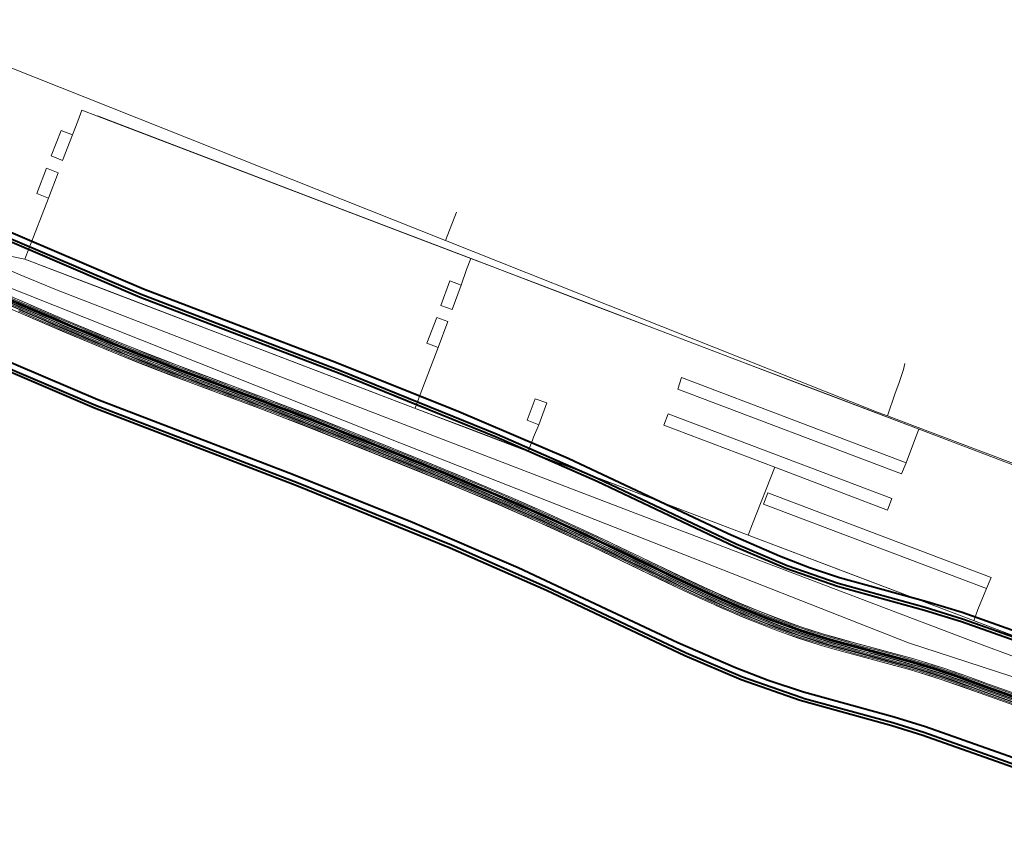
# Model space of a CAD drawing. Header units: metres. Extents: x 124576 to 133557, y 395865 to 402386.
# Tile 375 of 447: x 130965 to 131048, y 400842 to 400911. Entities that reach past the tile are written whole.
import ezdxf

# ---------------------------------------------------------------- set-up
doc = ezdxf.new("R2010")
doc.units = ezdxf.units.M
doc.header["$MEASUREMENT"] = 0
for name, color, linetype, lineweight, true_color in [('LG_AanduidingEisVoorzorgsmaatregel', 7, 'Continuous', 40, 0xf7284a), ('LG_Datatransport', 3, 'Continuous', 13, 0x00ff00), ('LG_Datatransport_Tennet_Tso', 3, 'Continuous', 13, 0x00ff00), ('LG_Hoog_Spanning', 1, 'Continuous', 13, 0xff0000), ('LG_Hoog_Spanning_Tennet_Tso', 1, 'Continuous', 13, 0xff0000), ('LG_Laag_Spanning_Enexis_Netbeheer_BV', 7, 'Continuous', 13, 0x960000), ('LG_Laag_Spanning_Gemeente_Tilburg_Ruimtelijke_Uitvoering', 7, 'Continuous', 13, 0x960000), ('LG_Midden_Spanning_Enexis_Netbeheer_BV', 7, 'Continuous', 13, 0xd20000), ('LG_Riool_Onder_Druk_Gemeente_Tilburg_Ruimtelijke_Uitvoering', 7, 'Continuous', 13, 0x800080)]:
    doc.layers.add(name, color=color, linetype=linetype, lineweight=lineweight, true_color=true_color)

msp = doc.modelspace()

# ---------------------------------------------------------------- linework, layer by layer
at = {"layer": 'LG_AanduidingEisVoorzorgsmaatregel', "flags": 128}
for points in [[(131057.898, 400856.014), (131044.06, 400860.905), (131044.06, 400860.905), (131040.949, 400861.868), (131040.948, 400861.868), (131033.672, 400863.87), (131029.387, 400865.357), (131025.121, 400867.157), (131013.599, 400872.613), (131013.599, 400872.613), (131005.145, 400876.338), (131005.145, 400876.338), (130992.103, 400881.619), (130992.103, 400881.619), (130975.38, 400888.019), (130948.682, 400899.367)], [(131058.064, 400856.474), (131044.027, 400861.443), (131044.027, 400861.443), (131041.086, 400862.348), (131041.086, 400862.348), (131033.78, 400864.358), (131031.269, 400865.186), (131031.269, 400865.186), (131028.757, 400866.146), (131028.757, 400866.146), (131024.449, 400868.012), (131011.084, 400874.311), (131011.084, 400874.311), (131001.731, 400878.296), (131001.73, 400878.297), (130991.35, 400882.451), (130991.349, 400882.452), (130975.571, 400888.481), (130950.729, 400899.061)], [(131057.822, 400855.766), (131043.985, 400860.667), (131043.985, 400860.667), (131040.88, 400861.627), (131040.88, 400861.627), (131033.597, 400863.631), (131029.297, 400865.124), (131025.019, 400866.929), (131013.494, 400872.386), (131013.494, 400872.386), (131005.048, 400876.108), (131005.048, 400876.108), (130992.012, 400881.386), (130992.012, 400881.386), (130975.291, 400887.785), (130956.954, 400895.627)], [(130944.925, 400890.099), (130971.556, 400878.779), (130971.556, 400878.778), (130988.486, 400872.296), (130988.486, 400872.296), (131001.321, 400867.098), (131009.381, 400863.546), (131020.937, 400858.074), (131020.938, 400858.074), (131025.652, 400856.08), (131025.652, 400856.08), (131030.546, 400854.37), (131030.546, 400854.37), (131030.859, 400854.272), (131030.86, 400854.272), (131038.222, 400852.247), (131040.819, 400851.444), (131054.498, 400846.609)], [(130946.957, 400889.8), (130971.741, 400879.243), (130971.742, 400879.243), (130987.746, 400873.123), (130997.862, 400869.075), (131006.906, 400865.225), (131020.258, 400858.931), (131020.258, 400858.931), (131025.086, 400856.843), (131025.087, 400856.843), (131027.805, 400855.804), (131027.805, 400855.804), (131030.766, 400854.823), (131030.767, 400854.822), (131038.354, 400852.729), (131040.977, 400851.919), (131054.372, 400847.173)], [(130953.096, 400886.401), (130971.452, 400878.551), (130971.452, 400878.551), (130988.397, 400872.062), (130988.397, 400872.062), (131001.224, 400866.868), (131009.276, 400863.319), (131020.835, 400857.846), (131020.835, 400857.846), (131025.561, 400855.847), (131025.561, 400855.847), (131030.473, 400854.131), (131030.474, 400854.13), (131030.786, 400854.033), (131030.787, 400854.033), (131038.15, 400852.007), (131040.741, 400851.207), (131054.322, 400846.396)]]:
    msp.add_lwpolyline(points, dxfattribs=at)
at = {"layer": 'LG_Datatransport', "flags": 128}
for points in [[(130956.089, 400890.957), (130968.942, 400885.41), (130968.942, 400885.41), (130973.555, 400883.487), (130973.555, 400883.487), (130975.408, 400882.743), (130975.408, 400882.743), (130978.206, 400881.658), (130978.206, 400881.658), (130985.693, 400878.851), (130985.693, 400878.851), (130989.425, 400877.422), (130994.068, 400875.583), (130994.068, 400875.583), (131000.55, 400872.961), (131005.148, 400871.032), (131005.148, 400871.032), (131008.795, 400869.437), (131013.31, 400867.361), (131019.555, 400864.367), (131019.555, 400864.367), (131022.229, 400863.105), (131022.229, 400863.104), (131024.92, 400861.909), (131024.92, 400861.909), (131026.727, 400861.157), (131026.727, 400861.157), (131028.546, 400860.446), (131028.546, 400860.446), (131029.46, 400860.112), (131029.461, 400860.112), (131030.378, 400859.794), (131030.378, 400859.794), (131032.219, 400859.203), (131032.22, 400859.203), (131033.145, 400858.929), (131033.145, 400858.928), (131034.997, 400858.413), (131034.997, 400858.413), (131039.654, 400857.158), (131040.583, 400856.885), (131042.43, 400856.3), (131044.267, 400855.666), (131046.079, 400855), (131046.079, 400855), (131056.265, 400851.418)], [(131029.534, 400860.32), (131028.623, 400860.652), (131026.809, 400861.361), (131025.007, 400862.111), (131022.321, 400863.304), (131019.65, 400864.565), (131013.404, 400867.56), (131013.403, 400867.56), (131008.885, 400869.638), (131008.885, 400869.638), (131006.145, 400870.841), (131006.145, 400870.841), (131004.318, 400871.624), (131004.318, 400871.624), (130999.71, 400873.543), (130999.71, 400873.543), (130993.225, 400876.157), (130993.225, 400876.157), (130989.505, 400877.627), (130989.505, 400877.627), (130985.77, 400879.056), (130985.77, 400879.056), (130978.284, 400881.864), (130975.489, 400882.948), (130973.638, 400883.69), (130969.028, 400885.612), (130956.176, 400891.159)], [(131056.338, 400851.626), (131046.154, 400855.207), (131044.341, 400855.874), (131044.341, 400855.874), (131042.499, 400856.509), (131042.499, 400856.509), (131040.647, 400857.096), (131040.647, 400857.096), (131039.714, 400857.369), (131039.714, 400857.369), (131035.055, 400858.625), (131035.055, 400858.625), (131033.206, 400859.14), (131032.284, 400859.414), (131030.448, 400860.002), (131029.534, 400860.32)]]:
    msp.add_lwpolyline(points, dxfattribs=at)
at = {"layer": 'LG_Datatransport_Tennet_Tso', "flags": 128}
for points in [[(130964.354, 400887.393), (130965.269, 400886.999), (130966.191, 400886.603), (130967.109, 400886.208), (130968.025, 400885.814), (130968.946, 400885.419), (130969.866, 400885.029), (130970.787, 400884.643), (130971.711, 400884.257), (130972.632, 400883.876), (130973.559, 400883.496), (130974.486, 400883.121), (130975.412, 400882.752), (130976.344, 400882.386), (130977.274, 400882.027), (130978.21, 400881.668), (130979.14, 400881.314), (130980.078, 400880.961), (130981.012, 400880.612), (130981.95, 400880.262), (130982.886, 400879.913), (130983.823, 400879.563), (130984.76, 400879.212), (130985.696, 400878.86), (130986.631, 400878.505), (130987.568, 400878.149), (130988.499, 400877.792), (130989.428, 400877.431), (130990.362, 400877.065), (130991.292, 400876.698), (130992.22, 400876.33), (130993.147, 400875.962), (130994.071, 400875.592), (130995.001, 400875.219), (130995.931, 400874.846), (130996.857, 400874.473), (130997.781, 400874.101), (130998.706, 400873.726), (130999.63, 400873.349), (131000.553, 400872.971), (131001.477, 400872.59), (131002.397, 400872.206), (131003.316, 400871.819), (131004.236, 400871.431), (131005.152, 400871.041), (131006.062, 400870.649), (131006.975, 400870.251), (131007.889, 400869.849), (131008.799, 400869.446), (131009.707, 400869.036), (131010.609, 400868.622), (131011.511, 400868.208), (131012.414, 400867.791), (131013.314, 400867.37), (131014.209, 400866.948), (131015.105, 400866.522), (131015.999, 400866.094), (131016.894, 400865.664), (131017.783, 400865.235), (131018.672, 400864.804), (131019.559, 400864.376), (131020.45, 400863.951), (131021.341, 400863.529), (131022.233, 400863.114), (131023.128, 400862.707), (131024.025, 400862.308), (131024.924, 400861.918), (131025.826, 400861.536), (131026.731, 400861.166), (131027.64, 400860.803), (131028.55, 400860.455), (131029.464, 400860.122), (131030.381, 400859.803), (131031.301, 400859.501), (131032.222, 400859.213), (131033.148, 400858.938), (131034.071, 400858.678), (131035, 400858.423), (131035.924, 400858.174), (131036.858, 400857.927), (131037.789, 400857.681), (131038.724, 400857.429), (131039.656, 400857.167), (131040.586, 400856.895), (131041.513, 400856.607), (131042.433, 400856.31), (131043.356, 400855.997), (131044.271, 400855.676), (131045.181, 400855.347), (131046.083, 400855.009), (131056.268, 400851.428)], [(130964.394, 400887.485), (130965.309, 400887.091), (130966.231, 400886.695), (130967.149, 400886.3), (130968.065, 400885.906), (130968.985, 400885.511), (130969.904, 400885.121), (130970.826, 400884.736), (130971.749, 400884.35), (130972.67, 400883.968), (130973.597, 400883.588), (130974.523, 400883.214), (130975.449, 400882.845), (130976.381, 400882.48), (130977.31, 400882.12), (130978.245, 400881.761), (130979.176, 400881.407), (130980.113, 400881.055), (130981.047, 400880.706), (130981.985, 400880.356), (130982.921, 400880.007), (130983.858, 400879.657), (130984.795, 400879.306), (130985.732, 400878.953), (130986.667, 400878.598), (130987.603, 400878.242), (130988.535, 400877.885), (130989.465, 400877.525), (130990.398, 400877.158), (130991.329, 400876.791), (130992.257, 400876.423), (130993.184, 400876.055), (130994.109, 400875.685), (130995.038, 400875.312), (130995.968, 400874.939), (130996.894, 400874.566), (130997.818, 400874.194), (130998.744, 400873.818), (130999.668, 400873.441), (131000.591, 400873.063), (131001.515, 400872.683), (131002.436, 400872.299), (131003.355, 400871.911), (131004.275, 400871.523), (131005.192, 400871.133), (131006.102, 400870.74), (131007.015, 400870.342), (131007.93, 400869.941), (131008.84, 400869.537), (131009.748, 400869.127), (131010.651, 400868.712), (131011.553, 400868.298), (131012.456, 400867.882), (131013.357, 400867.461), (131014.251, 400867.038), (131015.148, 400866.612), (131016.042, 400866.184), (131016.938, 400865.754), (131017.827, 400865.325), (131018.715, 400864.895), (131019.602, 400864.466), (131020.493, 400864.041), (131021.384, 400863.62), (131022.275, 400863.204), (131023.169, 400862.798), (131024.066, 400862.4), (131024.964, 400862.01), (131025.864, 400861.629), (131026.768, 400861.259), (131027.677, 400860.897), (131028.585, 400860.549), (131029.497, 400860.216), (131030.413, 400859.898), (131031.332, 400859.596), (131032.252, 400859.308), (131033.175, 400859.034), (131034.097, 400858.775), (131035.026, 400858.519), (131035.95, 400858.27), (131036.884, 400858.024), (131037.815, 400857.777), (131038.751, 400857.525), (131039.684, 400857.263), (131040.615, 400856.99), (131041.543, 400856.703), (131042.465, 400856.405), (131043.388, 400856.092), (131044.304, 400855.77), (131045.216, 400855.441), (131046.117, 400855.103), (131056.302, 400851.522)], [(130964.414, 400887.531), (130965.329, 400887.137), (130966.251, 400886.741), (130967.169, 400886.346), (130968.085, 400885.952), (130969.005, 400885.557), (130969.924, 400885.167), (130970.845, 400884.782), (130971.769, 400884.396), (130972.689, 400884.014), (130973.616, 400883.635), (130974.541, 400883.26), (130975.467, 400882.892), (130976.399, 400882.526), (130977.328, 400882.167), (130978.263, 400881.808), (130979.193, 400881.454), (130980.131, 400881.101), (130981.064, 400880.753), (130982.002, 400880.403), (130982.938, 400880.054), (130983.875, 400879.704), (130984.813, 400879.352), (130985.749, 400879), (130986.685, 400878.645), (130987.621, 400878.289), (130988.553, 400877.932), (130989.483, 400877.571), (130990.417, 400877.205), (130991.347, 400876.838), (130992.275, 400876.47), (130993.203, 400876.101), (130994.127, 400875.731), (130995.056, 400875.358), (130995.987, 400874.985), (130996.913, 400874.612), (130997.837, 400874.24), (130998.763, 400873.865), (130999.687, 400873.488), (131000.61, 400873.109), (131001.534, 400872.729), (131002.455, 400872.345), (131003.375, 400871.957), (131004.294, 400871.569), (131005.211, 400871.179), (131006.121, 400870.786), (131007.035, 400870.388), (131007.95, 400869.987), (131008.86, 400869.583), (131009.769, 400869.172), (131010.672, 400868.758), (131011.574, 400868.344), (131012.477, 400867.927), (131013.378, 400867.506), (131014.273, 400867.084), (131015.169, 400866.657), (131016.064, 400866.229), (131016.959, 400865.799), (131017.849, 400865.37), (131018.737, 400864.94), (131019.624, 400864.511), (131020.514, 400864.086), (131021.405, 400863.665), (131022.296, 400863.25), (131023.19, 400862.844), (131024.086, 400862.446), (131024.983, 400862.056), (131025.884, 400861.675), (131026.787, 400861.305), (131027.695, 400860.943), (131028.602, 400860.596), (131029.514, 400860.263), (131030.429, 400859.946), (131031.347, 400859.644), (131032.266, 400859.356), (131033.189, 400859.082), (131034.111, 400858.823), (131035.039, 400858.567), (131035.963, 400858.319), (131036.896, 400858.072), (131037.828, 400857.826), (131038.764, 400857.573), (131039.698, 400857.311), (131040.629, 400857.038), (131041.558, 400856.75), (131042.48, 400856.452), (131043.405, 400856.139), (131044.321, 400855.817), (131045.233, 400855.488), (131046.134, 400855.15), (131056.324, 400851.567)], [(131056.335, 400851.616), (131046.151, 400855.197), (131045.25, 400855.535), (131044.338, 400855.864), (131043.421, 400856.186), (131042.496, 400856.5), (131041.573, 400856.798), (131040.644, 400857.086), (131039.712, 400857.359), (131038.777, 400857.621), (131037.841, 400857.874), (131036.909, 400858.12), (131035.976, 400858.367), (131035.052, 400858.616), (131034.124, 400858.871), (131033.203, 400859.13), (131032.281, 400859.404), (131031.362, 400859.691), (131030.445, 400859.993), (131029.531, 400860.31), (131028.62, 400860.642), (131027.713, 400860.99), (131026.806, 400861.351), (131025.903, 400861.721), (131025.003, 400862.102), (131024.106, 400862.492), (131023.21, 400862.889), (131022.317, 400863.295), (131021.426, 400863.71), (131020.535, 400864.132), (131019.646, 400864.556), (131018.759, 400864.985), (131017.87, 400865.415), (131016.981, 400865.844), (131016.086, 400866.274), (131015.191, 400866.702), (131014.294, 400867.129), (131013.399, 400867.551), (131012.498, 400867.973), (131011.595, 400868.389), (131010.693, 400868.803), (131009.79, 400869.218), (131008.881, 400869.629), (131007.97, 400870.032), (131007.055, 400870.434), (131006.141, 400870.832), (131005.231, 400871.225), (131004.314, 400871.615), (131003.394, 400872.004), (131002.475, 400872.391), (131001.553, 400872.775), (131000.629, 400873.156), (130999.706, 400873.534), (130998.781, 400873.911), (130997.856, 400874.286), (130996.931, 400874.658), (130996.005, 400875.032), (130995.075, 400875.405), (130994.146, 400875.778), (130993.221, 400876.148), (130992.294, 400876.516), (130991.366, 400876.884), (130990.435, 400877.251), (130989.501, 400877.618), (130988.571, 400877.978), (130987.639, 400878.336), (130986.702, 400878.692), (130985.767, 400879.047), (130984.83, 400879.399), (130983.893, 400879.75), (130982.956, 400880.101), (130982.02, 400880.449), (130981.082, 400880.799), (130980.148, 400881.148), (130979.211, 400881.501), (130978.281, 400881.855), (130977.346, 400882.213), (130976.417, 400882.573), (130975.485, 400882.938), (130974.56, 400883.307), (130973.635, 400883.681), (130972.708, 400884.06), (130971.788, 400884.442), (130970.864, 400884.828), (130969.943, 400885.214), (130969.024, 400885.603), (130968.104, 400885.998), (130967.188, 400886.392), (130966.27, 400886.787), (130965.349, 400887.183), (130964.434, 400887.577)]]:
    msp.add_lwpolyline(points, dxfattribs=at)
at = {"layer": 'LG_Hoog_Spanning', "flags": 128}
for points in [[(131029.627, 400860.579), (131028.72, 400860.909), (131026.912, 400861.616), (131025.115, 400862.364), (131022.436, 400863.554), (131019.769, 400864.813), (131013.52, 400867.809), (131013.52, 400867.809), (131008.997, 400869.889), (131008.997, 400869.889), (131006.255, 400871.094), (131006.255, 400871.094), (131004.425, 400871.878), (131004.425, 400871.878), (130999.814, 400873.798), (130999.814, 400873.798), (130993.327, 400876.413), (130993.327, 400876.413), (130989.605, 400877.883), (130989.605, 400877.883), (130985.868, 400879.314), (130985.868, 400879.314), (130978.383, 400882.121), (130975.59, 400883.203), (130973.742, 400883.945), (130969.136, 400885.865), (130956.284, 400891.412)], [(131029.375, 400859.872), (131028.457, 400860.207), (131026.631, 400860.92), (131024.82, 400861.674), (131022.123, 400862.873), (131019.444, 400864.137), (131013.202, 400867.13), (131013.201, 400867.13), (131008.691, 400869.204), (131008.691, 400869.204), (131005.956, 400870.406), (131005.956, 400870.406), (131004.132, 400871.187), (131004.132, 400871.187), (130999.53, 400873.103), (130999.53, 400873.103), (130993.049, 400875.716), (130993.049, 400875.716), (130989.332, 400877.185), (130989.332, 400877.185), (130985.603, 400878.612), (130985.603, 400878.612), (130978.115, 400881.42), (130975.315, 400882.506), (130973.459, 400883.25), (130968.842, 400885.175), (130955.989, 400890.722)], [(130956.001, 400890.75), (130968.854, 400885.203), (130968.854, 400885.203), (130973.47, 400883.278), (130973.471, 400883.278), (130975.326, 400882.534), (130975.326, 400882.534), (130978.126, 400881.448), (130978.126, 400881.448), (130985.613, 400878.64), (130985.613, 400878.64), (130989.343, 400877.213), (130989.343, 400877.213), (130993.06, 400875.744), (130993.06, 400875.744), (130999.541, 400873.131), (131004.144, 400871.215), (131005.968, 400870.433), (131008.703, 400869.232), (131008.703, 400869.232), (131013.214, 400867.157), (131019.457, 400864.164), (131019.457, 400864.164), (131022.135, 400862.9), (131022.135, 400862.9), (131024.831, 400861.702), (131024.832, 400861.702), (131026.643, 400860.948), (131026.643, 400860.948), (131028.467, 400860.235), (131028.468, 400860.235), (131029.385, 400859.9), (131029.385, 400859.9), (131030.306, 400859.581), (131030.306, 400859.581), (131032.154, 400858.988), (131032.154, 400858.988), (131033.082, 400858.712), (131033.083, 400858.712), (131034.938, 400858.196), (131034.938, 400858.196), (131039.592, 400856.941), (131040.518, 400856.67), (131042.359, 400856.087), (131044.192, 400855.454), (131046.002, 400854.789), (131046.002, 400854.789), (131056.195, 400851.196)], [(131029.459, 400860.108), (131028.544, 400860.441), (131026.725, 400861.152), (131024.918, 400861.904), (131022.227, 400863.1), (131019.553, 400864.362), (131013.308, 400867.357), (131013.308, 400867.357), (131008.793, 400869.432), (131008.793, 400869.432), (131006.056, 400870.635), (131006.056, 400870.635), (131004.23, 400871.417), (131004.23, 400871.417), (130999.625, 400873.335), (130999.625, 400873.335), (130993.142, 400875.948), (130993.142, 400875.948), (130989.423, 400877.418), (130989.423, 400877.418), (130985.691, 400878.846), (130985.691, 400878.846), (130978.204, 400881.654), (130975.406, 400882.738), (130973.554, 400883.482), (130968.94, 400885.405), (130956.087, 400890.952)], [(130956.197, 400891.21), (130969.05, 400885.663), (130969.05, 400885.663), (130973.659, 400883.741), (130973.659, 400883.741), (130975.509, 400882.999), (130975.509, 400882.999), (130978.304, 400881.915), (130978.304, 400881.915), (130985.79, 400879.108), (130985.79, 400879.108), (130989.525, 400877.678), (130989.525, 400877.678), (130993.245, 400876.208), (130993.245, 400876.208), (130999.731, 400873.594), (131004.339, 400871.675), (131006.167, 400870.892), (131008.907, 400869.688), (131008.907, 400869.688), (131013.427, 400867.61), (131019.674, 400864.615), (131019.674, 400864.615), (131022.344, 400863.354), (131022.344, 400863.354), (131025.029, 400862.162), (131025.029, 400862.161), (131026.83, 400861.412), (131026.83, 400861.412), (131028.642, 400860.703), (131028.643, 400860.703), (131029.553, 400860.371), (131029.553, 400860.371), (131030.466, 400860.055), (131030.466, 400860.054), (131032.3, 400859.466), (131032.3, 400859.466), (131033.221, 400859.193), (131033.221, 400859.193), (131035.069, 400858.678), (131035.069, 400858.678), (131039.729, 400857.422), (131040.663, 400857.148), (131042.516, 400856.561), (131044.36, 400855.925), (131046.173, 400855.259), (131046.173, 400855.259), (131056.357, 400851.657)], [(130955.902, 400890.52), (130968.756, 400884.973), (130968.756, 400884.973), (130973.376, 400883.047), (130973.376, 400883.047), (130975.234, 400882.301), (130975.234, 400882.301), (130978.037, 400881.215), (130978.037, 400881.215), (130985.525, 400878.406), (130985.525, 400878.406), (130989.252, 400876.98), (130993.891, 400875.142), (130993.891, 400875.142), (131000.369, 400872.522), (131004.961, 400870.595), (131004.961, 400870.595), (131008.601, 400869.003), (131013.108, 400866.931), (131019.349, 400863.939), (131019.349, 400863.938), (131022.03, 400862.673), (131022.031, 400862.673), (131024.733, 400861.472), (131024.733, 400861.472), (131026.549, 400860.716), (131026.549, 400860.716), (131028.38, 400860.001), (131028.38, 400860.001), (131029.301, 400859.665), (131029.301, 400859.665), (131030.226, 400859.344), (131030.226, 400859.344), (131032.081, 400858.749), (131032.081, 400858.749), (131033.013, 400858.472), (131033.013, 400858.472), (131034.872, 400857.955), (131034.872, 400857.955), (131039.523, 400856.701), (131040.446, 400856.43), (131042.281, 400855.849), (131044.108, 400855.219), (131045.917, 400854.554), (131045.917, 400854.554), (131056.115, 400850.949)], [(131056.269, 400851.403), (131046.077, 400854.995), (131044.266, 400855.662), (131044.266, 400855.662), (131042.429, 400856.295), (131042.428, 400856.296), (131040.582, 400856.88), (131040.582, 400856.88), (131039.652, 400857.153), (131039.652, 400857.153), (131034.996, 400858.408), (131034.996, 400858.408), (131033.144, 400858.924), (131032.218, 400859.198), (131030.376, 400859.789), (131029.459, 400860.108)], [(131056.431, 400851.865), (131046.248, 400855.465), (131044.434, 400856.133), (131044.434, 400856.133), (131042.586, 400856.77), (131042.586, 400856.77), (131040.726, 400857.359), (131040.726, 400857.359), (131039.79, 400857.633), (131039.79, 400857.633), (131035.127, 400858.891), (131035.127, 400858.891), (131033.282, 400859.404), (131032.364, 400859.677), (131030.536, 400860.263), (131029.627, 400860.579)], [(131056.189, 400851.157), (131045.992, 400854.76), (131044.182, 400855.426), (131044.182, 400855.426), (131042.35, 400856.058), (131042.35, 400856.058), (131040.51, 400856.641), (131040.509, 400856.641), (131039.583, 400856.912), (131039.583, 400856.912), (131034.93, 400858.167), (131034.93, 400858.167), (131033.074, 400858.684), (131032.145, 400858.959), (131030.296, 400859.552), (131029.375, 400859.872)]]:
    msp.add_lwpolyline(points, dxfattribs=at)
at = {"layer": 'LG_Hoog_Spanning_Tennet_Tso', "flags": 128}
for points in [[(130964.305, 400887.278), (130965.22, 400886.884), (130966.142, 400886.488), (130967.06, 400886.093), (130967.976, 400885.699), (130968.897, 400885.304), (130969.817, 400884.914), (130970.739, 400884.528), (130971.663, 400884.142), (130972.584, 400883.76), (130973.512, 400883.38), (130974.439, 400883.005), (130975.366, 400882.636), (130976.299, 400882.27), (130977.229, 400881.91), (130978.165, 400881.551), (130979.096, 400881.197), (130980.034, 400880.844), (130980.968, 400880.495), (130981.906, 400880.145), (130982.842, 400879.796), (130983.779, 400879.446), (130984.716, 400879.095), (130985.652, 400878.743), (130986.587, 400878.388), (130987.523, 400878.032), (130988.454, 400877.675), (130989.383, 400877.315), (130990.316, 400876.949), (130991.246, 400876.582), (130992.174, 400876.214), (130993.101, 400875.846), (130994.025, 400875.476), (130994.954, 400875.103), (130995.884, 400874.73), (130996.81, 400874.357), (130997.734, 400873.985), (130998.659, 400873.61), (130999.583, 400873.233), (131000.506, 400872.855), (131001.429, 400872.475), (131002.349, 400872.091), (131003.268, 400871.704), (131004.187, 400871.316), (131005.103, 400870.926), (131006.012, 400870.534), (131006.925, 400870.136), (131007.839, 400869.735), (131008.748, 400869.332), (131009.655, 400868.922), (131010.557, 400868.508), (131011.459, 400868.094), (131012.361, 400867.678), (131013.261, 400867.257), (131014.155, 400866.835), (131015.051, 400866.409), (131015.945, 400865.981), (131016.84, 400865.551), (131017.729, 400865.122), (131018.617, 400864.692), (131019.505, 400864.263), (131020.396, 400863.838), (131021.288, 400863.416), (131022.181, 400863), (131023.077, 400862.593), (131023.975, 400862.194), (131024.875, 400861.803), (131025.778, 400861.421), (131026.684, 400861.05), (131027.595, 400860.687), (131028.506, 400860.338), (131029.422, 400860.004), (131030.341, 400859.685), (131031.263, 400859.382), (131032.186, 400859.093), (131033.113, 400858.818), (131034.037, 400858.558), (131034.967, 400858.302), (131035.892, 400858.053), (131036.826, 400857.806), (131037.757, 400857.56), (131038.691, 400857.308), (131039.622, 400857.047), (131040.55, 400856.775), (131041.475, 400856.488), (131042.394, 400856.191), (131043.315, 400855.879), (131044.229, 400855.558), (131045.138, 400855.23), (131046.04, 400854.892), (131056.232, 400851.3)], [(131056.265, 400851.394), (131046.074, 400854.986), (131045.173, 400855.324), (131044.263, 400855.652), (131043.348, 400855.974), (131042.425, 400856.286), (131041.505, 400856.583), (131040.579, 400856.871), (131039.65, 400857.143), (131038.718, 400857.404), (131037.783, 400857.657), (131036.852, 400857.903), (131035.918, 400858.15), (131034.993, 400858.398), (131034.064, 400858.654), (131033.141, 400858.914), (131032.215, 400859.189), (131031.294, 400859.477), (131030.373, 400859.78), (131029.456, 400860.098), (131028.541, 400860.432), (131027.631, 400860.78), (131026.721, 400861.143), (131025.816, 400861.513), (131024.914, 400861.895), (131024.015, 400862.286), (131023.118, 400862.684), (131022.223, 400863.091), (131021.33, 400863.507), (131020.439, 400863.928), (131019.548, 400864.353), (131018.661, 400864.782), (131017.773, 400865.212), (131016.883, 400865.641), (131015.988, 400866.071), (131015.094, 400866.499), (131014.198, 400866.925), (131013.304, 400867.348), (131012.403, 400867.769), (131011.501, 400868.185), (131010.599, 400868.599), (131009.696, 400869.013), (131008.789, 400869.423), (131007.879, 400869.826), (131006.965, 400870.228), (131006.052, 400870.626), (131005.142, 400871.018), (131004.226, 400871.408), (131003.307, 400871.796), (131002.388, 400872.183), (131001.467, 400872.567), (131000.544, 400872.948), (130999.621, 400873.326), (130998.697, 400873.703), (130997.771, 400874.078), (130996.847, 400874.45), (130995.921, 400874.823), (130994.991, 400875.196), (130994.062, 400875.569), (130993.138, 400875.939), (130992.211, 400876.307), (130991.283, 400876.675), (130990.353, 400877.042), (130989.419, 400877.408), (130988.49, 400877.768), (130987.559, 400878.125), (130986.623, 400878.481), (130985.687, 400878.837), (130984.751, 400879.189), (130983.814, 400879.54), (130982.877, 400879.89), (130981.941, 400880.239), (130981.003, 400880.589), (130980.069, 400880.938), (130979.131, 400881.291), (130978.201, 400881.644), (130977.265, 400882.003), (130976.335, 400882.363), (130975.403, 400882.729), (130974.476, 400883.098), (130973.55, 400883.473), (130972.622, 400883.852), (130971.701, 400884.234), (130970.778, 400884.62), (130969.856, 400885.006), (130968.936, 400885.396), (130968.015, 400885.791), (130967.1, 400886.185), (130966.181, 400886.58), (130965.26, 400886.976), (130964.345, 400887.37)], [(130964.463, 400887.645), (130965.378, 400887.251), (130966.3, 400886.856), (130967.218, 400886.46), (130968.134, 400886.067), (130969.054, 400885.672), (130969.972, 400885.283), (130970.894, 400884.897), (130971.817, 400884.511), (130972.736, 400884.13), (130973.663, 400883.75), (130974.588, 400883.376), (130975.513, 400883.008), (130976.444, 400882.643), (130977.373, 400882.283), (130978.308, 400881.925), (130979.238, 400881.571), (130980.174, 400881.219), (130981.108, 400880.87), (130982.046, 400880.52), (130982.982, 400880.171), (130983.919, 400879.821), (130984.857, 400879.469), (130985.793, 400879.117), (130986.729, 400878.762), (130987.666, 400878.406), (130988.598, 400878.048), (130989.528, 400877.688), (130990.462, 400877.321), (130991.393, 400876.954), (130992.321, 400876.586), (130993.249, 400876.218), (130994.174, 400875.847), (130995.103, 400875.474), (130996.033, 400875.101), (130996.959, 400874.728), (130997.884, 400874.356), (130998.81, 400873.981), (130999.734, 400873.603), (131000.658, 400873.225), (131001.582, 400872.845), (131002.504, 400872.46), (131003.423, 400872.073), (131004.343, 400871.684), (131005.261, 400871.294), (131006.171, 400870.901), (131007.085, 400870.502), (131008, 400870.101), (131008.911, 400869.697), (131009.821, 400869.286), (131010.724, 400868.872), (131011.626, 400868.457), (131012.53, 400868.041), (131013.431, 400867.619), (131014.326, 400867.196), (131015.223, 400866.77), (131016.118, 400866.342), (131017.014, 400865.911), (131017.903, 400865.482), (131018.791, 400865.052), (131019.678, 400864.624), (131020.568, 400864.199), (131021.458, 400863.778), (131022.348, 400863.363), (131023.241, 400862.958), (131024.136, 400862.56), (131025.033, 400862.171), (131025.932, 400861.79), (131026.834, 400861.421), (131027.741, 400861.06), (131028.646, 400860.713), (131029.556, 400860.381), (131030.469, 400860.064), (131031.385, 400859.763), (131032.303, 400859.476), (131033.224, 400859.202), (131034.144, 400858.943), (131035.072, 400858.688), (131035.995, 400858.439), (131036.928, 400858.193), (131037.86, 400857.946), (131038.797, 400857.694), (131039.732, 400857.432), (131040.666, 400857.158), (131041.596, 400856.869), (131042.52, 400856.571), (131043.445, 400856.257), (131044.363, 400855.935), (131045.276, 400855.605), (131046.176, 400855.268), (131056.361, 400851.667)], [(130964.503, 400887.737), (130965.418, 400887.343), (130966.339, 400886.947), (130967.258, 400886.552), (130968.173, 400886.158), (130969.093, 400885.764), (130970.011, 400885.375), (130970.932, 400884.989), (130971.855, 400884.604), (130972.775, 400884.222), (130973.7, 400883.843), (130974.625, 400883.469), (130975.55, 400883.101), (130976.481, 400882.736), (130977.409, 400882.377), (130978.343, 400882.018), (130979.273, 400881.665), (130980.21, 400881.312), (130981.143, 400880.963), (130982.081, 400880.613), (130983.017, 400880.264), (130983.954, 400879.914), (130984.892, 400879.563), (130985.829, 400879.211), (130986.764, 400878.855), (130987.701, 400878.499), (130988.634, 400878.142), (130989.565, 400877.781), (130990.499, 400877.414), (130991.43, 400877.047), (130992.358, 400876.679), (130993.286, 400876.31), (130994.211, 400875.94), (130995.14, 400875.567), (130996.07, 400875.194), (130996.997, 400874.821), (130997.921, 400874.449), (130998.847, 400874.073), (130999.772, 400873.696), (131000.696, 400873.318), (131001.62, 400872.937), (131002.542, 400872.552), (131003.462, 400872.165), (131004.382, 400871.776), (131005.3, 400871.386), (131006.211, 400870.993), (131007.125, 400870.594), (131008.041, 400870.192), (131008.952, 400869.788), (131009.862, 400869.377), (131010.766, 400868.962), (131011.668, 400868.548), (131012.572, 400868.131), (131013.474, 400867.71), (131014.369, 400867.287), (131015.266, 400866.86), (131016.161, 400866.432), (131017.057, 400866.001), (131017.947, 400865.572), (131018.835, 400865.142), (131019.721, 400864.714), (131020.611, 400864.29), (131021.5, 400863.869), (131022.39, 400863.454), (131023.282, 400863.049), (131024.176, 400862.652), (131025.072, 400862.263), (131025.97, 400861.883), (131026.871, 400861.514), (131027.777, 400861.153), (131028.681, 400860.806), (131029.59, 400860.475), (131030.501, 400860.159), (131031.416, 400859.858), (131032.332, 400859.571), (131033.252, 400859.298), (131034.171, 400859.04), (131035.098, 400858.784), (131036.021, 400858.536), (131036.954, 400858.289), (131037.886, 400858.043), (131038.824, 400857.79), (131039.76, 400857.528), (131040.694, 400857.254), (131041.626, 400856.965), (131042.551, 400856.666), (131043.478, 400856.352), (131044.397, 400856.029), (131045.311, 400855.699), (131046.211, 400855.362), (131056.394, 400851.761)], [(131056.427, 400851.855), (131046.245, 400855.456), (131045.345, 400855.793), (131044.43, 400856.123), (131043.511, 400856.446), (131042.583, 400856.761), (131041.656, 400857.06), (131040.723, 400857.349), (131039.787, 400857.624), (131038.85, 400857.887), (131037.912, 400858.14), (131036.979, 400858.386), (131036.047, 400858.633), (131035.125, 400858.881), (131034.198, 400859.136), (131033.28, 400859.394), (131032.361, 400859.667), (131031.446, 400859.953), (131030.533, 400860.253), (131029.623, 400860.569), (131028.716, 400860.9), (131027.813, 400861.246), (131026.909, 400861.606), (131026.009, 400861.975), (131025.111, 400862.354), (131024.216, 400862.743), (131023.323, 400863.14), (131022.432, 400863.545), (131021.543, 400863.959), (131020.653, 400864.38), (131019.765, 400864.804), (131018.878, 400865.232), (131017.99, 400865.662), (131017.1, 400866.092), (131016.204, 400866.522), (131015.309, 400866.951), (131014.412, 400867.377), (131013.516, 400867.8), (131012.614, 400868.222), (131011.71, 400868.639), (131010.807, 400869.053), (131009.904, 400869.468), (131008.993, 400869.88), (131008.081, 400870.284), (131007.165, 400870.686), (131006.251, 400871.084), (131005.339, 400871.478), (131004.421, 400871.868), (131003.501, 400872.257), (131002.581, 400872.644), (131001.659, 400873.029), (131000.734, 400873.41), (130999.81, 400873.788), (130998.885, 400874.166), (130997.959, 400874.541), (130997.034, 400874.914), (130996.108, 400875.287), (130995.178, 400875.66), (130994.248, 400876.033), (130993.323, 400876.403), (130992.395, 400876.772), (130991.467, 400877.14), (130990.536, 400877.507), (130989.601, 400877.874), (130988.67, 400878.235), (130987.737, 400878.593), (130986.8, 400878.949), (130985.864, 400879.304), (130984.927, 400879.657), (130983.989, 400880.008), (130983.052, 400880.358), (130982.116, 400880.707), (130981.178, 400881.057), (130980.245, 400881.406), (130979.308, 400881.758), (130978.379, 400882.112), (130977.445, 400882.47), (130976.517, 400882.829), (130975.587, 400883.194), (130974.662, 400883.562), (130973.738, 400883.936), (130972.813, 400884.315), (130971.894, 400884.696), (130970.971, 400885.081), (130970.05, 400885.467), (130969.132, 400885.856), (130968.213, 400886.25), (130967.297, 400886.644), (130966.379, 400887.039), (130965.457, 400887.435), (130964.542, 400887.829)], [(130965.082, 400886.563), (130966.004, 400886.166), (130966.922, 400885.771), (130967.838, 400885.377), (130968.76, 400884.982), (130969.681, 400884.591), (130970.604, 400884.205), (130971.528, 400883.819), (130972.451, 400883.436), (130973.38, 400883.056), (130974.309, 400882.68), (130975.237, 400882.31), (130976.172, 400881.944), (130977.103, 400881.583), (130978.04, 400881.224), (130978.972, 400880.87), (130979.911, 400880.516), (130980.846, 400880.167), (130981.784, 400879.817), (130982.72, 400879.468), (130983.656, 400879.118), (130984.593, 400878.767), (130985.528, 400878.416), (130986.463, 400878.061), (130987.398, 400877.705), (130988.328, 400877.348), (130989.256, 400876.989), (130990.188, 400876.623), (130991.117, 400876.257), (130992.045, 400875.889), (130992.971, 400875.521), (130993.895, 400875.151), (130994.824, 400874.778), (130995.753, 400874.405), (130996.679, 400874.032), (130997.603, 400873.66), (130998.527, 400873.286), (130999.451, 400872.909), (131000.373, 400872.531), (131001.295, 400872.152), (131002.214, 400871.768), (131003.132, 400871.381), (131004.05, 400870.994), (131004.965, 400870.604), (131005.873, 400870.213), (131006.785, 400869.815), (131007.698, 400869.415), (131008.605, 400869.013), (131009.51, 400868.603), (131010.411, 400868.19), (131011.313, 400867.776), (131012.214, 400867.361), (131013.112, 400866.94), (131014.005, 400866.519), (131014.9, 400866.093), (131015.794, 400865.665), (131016.688, 400865.236), (131017.577, 400864.807), (131018.465, 400864.377), (131019.354, 400863.947), (131020.246, 400863.522), (131021.139, 400863.099), (131022.035, 400862.682), (131022.934, 400862.274), (131023.834, 400861.874), (131024.737, 400861.481), (131025.643, 400861.098), (131026.553, 400860.725), (131027.468, 400860.361), (131028.383, 400860.01), (131029.305, 400859.674), (131030.229, 400859.353), (131031.156, 400859.049), (131032.084, 400858.758), (131033.016, 400858.482), (131033.943, 400858.221), (131034.875, 400857.964), (131035.802, 400857.715), (131036.737, 400857.468), (131037.667, 400857.222), (131038.598, 400856.971), (131039.526, 400856.711), (131040.449, 400856.44), (131041.369, 400856.154), (131042.284, 400855.859), (131043.201, 400855.548), (131044.112, 400855.228), (131045.017, 400854.902), (131045.92, 400854.563), (131056.119, 400850.959)], [(130965.121, 400886.654), (130966.043, 400886.258), (130966.961, 400885.863), (130967.877, 400885.469), (130968.799, 400885.074), (130969.72, 400884.684), (130970.642, 400884.297), (130971.567, 400883.911), (130972.489, 400883.529), (130973.418, 400883.148), (130974.346, 400882.773), (130975.274, 400882.403), (130976.208, 400882.037), (130977.139, 400881.677), (130978.076, 400881.317), (130979.008, 400880.963), (130979.946, 400880.61), (130980.88, 400880.261), (130981.819, 400879.911), (130982.755, 400879.562), (130983.692, 400879.212), (130984.628, 400878.861), (130985.564, 400878.509), (130986.498, 400878.154), (130987.434, 400877.798), (130988.364, 400877.442), (130989.292, 400877.082), (130990.224, 400876.716), (130991.154, 400876.35), (130992.082, 400875.982), (130993.008, 400875.614), (130993.932, 400875.244), (130994.861, 400874.871), (130995.791, 400874.498), (130996.717, 400874.125), (130997.64, 400873.753), (130998.565, 400873.378), (130999.488, 400873.002), (131000.411, 400872.624), (131001.333, 400872.244), (131002.252, 400871.86), (131003.171, 400871.474), (131004.089, 400871.086), (131005.005, 400870.696), (131005.913, 400870.305), (131006.825, 400869.907), (131007.738, 400869.506), (131008.646, 400869.104), (131009.551, 400868.694), (131010.453, 400868.281), (131011.355, 400867.867), (131012.256, 400867.451), (131013.155, 400867.031), (131014.048, 400866.609), (131014.943, 400866.183), (131015.837, 400865.756), (131016.732, 400865.326), (131017.62, 400864.897), (131018.508, 400864.467), (131019.397, 400864.038), (131020.289, 400863.612), (131021.182, 400863.19), (131022.077, 400862.773), (131022.975, 400862.365), (131023.874, 400861.965), (131024.776, 400861.573), (131025.682, 400861.19), (131026.59, 400860.818), (131027.504, 400860.454), (131028.418, 400860.104), (131029.338, 400859.768), (131030.261, 400859.448), (131031.187, 400859.144), (131032.113, 400858.854), (131033.044, 400858.578), (131033.97, 400858.317), (131034.901, 400858.061), (131035.828, 400857.811), (131036.762, 400857.564), (131037.693, 400857.318), (131038.625, 400857.067), (131039.553, 400856.807), (131040.478, 400856.536), (131041.4, 400856.25), (131042.315, 400855.954), (131043.233, 400855.643), (131044.145, 400855.322), (131045.052, 400854.995), (131045.955, 400854.657), (131056.152, 400851.053)], [(131056.185, 400851.147), (131045.989, 400854.751), (131045.086, 400855.089), (131044.179, 400855.417), (131043.266, 400855.737), (131042.347, 400856.049), (131041.43, 400856.345), (131040.507, 400856.631), (131039.581, 400856.903), (131038.651, 400857.163), (131037.718, 400857.415), (131036.788, 400857.661), (131035.853, 400857.908), (131034.928, 400858.157), (131033.997, 400858.413), (131033.071, 400858.674), (131032.142, 400858.95), (131031.217, 400859.239), (131030.293, 400859.543), (131029.372, 400859.863), (131028.453, 400860.197), (131027.54, 400860.547), (131026.628, 400860.911), (131025.72, 400861.283), (131024.816, 400861.665), (131023.915, 400862.057), (131023.016, 400862.456), (131022.118, 400862.864), (131021.224, 400863.28), (131020.332, 400863.703), (131019.44, 400864.128), (131018.552, 400864.557), (131017.664, 400864.987), (131016.775, 400865.416), (131015.88, 400865.846), (131014.986, 400866.274), (131014.091, 400866.699), (131013.197, 400867.121), (131012.298, 400867.542), (131011.396, 400867.958), (131010.494, 400868.372), (131009.593, 400868.785), (131008.687, 400869.195), (131007.778, 400869.598), (131006.865, 400869.999), (131005.952, 400870.396), (131005.044, 400870.788), (131004.128, 400871.178), (131003.21, 400871.566), (131002.291, 400871.953), (131001.372, 400872.336), (131000.449, 400872.716), (130999.526, 400873.094), (130998.602, 400873.471), (130997.678, 400873.846), (130996.754, 400874.218), (130995.828, 400874.591), (130994.898, 400874.964), (130993.969, 400875.337), (130993.045, 400875.707), (130992.119, 400876.075), (130991.191, 400876.443), (130990.261, 400876.809), (130989.329, 400877.175), (130988.4, 400877.535), (130987.469, 400877.892), (130986.534, 400878.248), (130985.599, 400878.603), (130984.663, 400878.955), (130983.727, 400879.305), (130982.79, 400879.655), (130981.854, 400880.004), (130980.915, 400880.354), (130979.981, 400880.704), (130979.043, 400881.057), (130978.111, 400881.411), (130977.175, 400881.77), (130976.245, 400882.13), (130975.311, 400882.496), (130974.383, 400882.866), (130973.455, 400883.241), (130972.527, 400883.621), (130971.605, 400884.004), (130970.681, 400884.39), (130969.759, 400884.776), (130968.838, 400885.166), (130967.917, 400885.561), (130967.001, 400885.955), (130966.083, 400886.35), (130965.161, 400886.746)], [(130965.18, 400886.792), (130966.103, 400886.396), (130967.02, 400886.001), (130967.937, 400885.607), (130968.858, 400885.212), (130969.778, 400884.822), (130970.7, 400884.436), (130971.625, 400884.05), (130972.546, 400883.668), (130973.474, 400883.287), (130974.402, 400882.912), (130975.329, 400882.543), (130976.263, 400882.177), (130977.193, 400881.817), (130978.129, 400881.458), (130979.061, 400881.103), (130979.999, 400880.75), (130980.933, 400880.401), (130981.871, 400880.051), (130982.807, 400879.702), (130983.744, 400879.352), (130984.681, 400879.001), (130985.617, 400878.649), (130986.551, 400878.295), (130987.487, 400877.939), (130988.418, 400877.582), (130989.347, 400877.222), (130990.279, 400876.856), (130991.209, 400876.489), (130992.137, 400876.121), (130993.064, 400875.753), (130993.988, 400875.383), (130994.917, 400875.01), (130995.847, 400874.637), (130996.773, 400874.264), (130997.697, 400873.892), (130998.621, 400873.517), (130999.545, 400873.14), (131000.468, 400872.762), (131001.391, 400872.383), (131002.31, 400871.999), (131003.229, 400871.612), (131004.148, 400871.224), (131005.064, 400870.834), (131005.972, 400870.442), (131006.885, 400870.044), (131007.799, 400869.644), (131008.707, 400869.241), (131009.614, 400868.831), (131010.515, 400868.417), (131011.417, 400868.003), (131012.319, 400867.587), (131013.218, 400867.166), (131014.112, 400866.745), (131015.008, 400866.319), (131015.902, 400865.891), (131016.797, 400865.461), (131017.685, 400865.032), (131018.573, 400864.602), (131019.462, 400864.173), (131020.353, 400863.748), (131021.246, 400863.325), (131022.139, 400862.909), (131023.036, 400862.502), (131023.935, 400862.102), (131024.836, 400861.711), (131025.74, 400861.329), (131026.647, 400860.957), (131027.559, 400860.594), (131028.471, 400860.244), (131029.388, 400859.91), (131030.309, 400859.59), (131031.232, 400859.287), (131032.157, 400858.997), (131033.085, 400858.722), (131034.01, 400858.462), (131034.941, 400858.206), (131035.866, 400857.956), (131036.8, 400857.709), (131037.731, 400857.463), (131038.664, 400857.212), (131039.594, 400856.951), (131040.521, 400856.679), (131041.445, 400856.393), (131042.363, 400856.096), (131043.282, 400855.784), (131044.195, 400855.464), (131045.103, 400855.136), (131046.006, 400854.798), (131056.199, 400851.205)]]:
    msp.add_lwpolyline(points, dxfattribs=at)
at = {"layer": 'LG_Laag_Spanning_Enexis_Netbeheer_BV'}
msp.add_line((131000.808, 400892.558), (131001.754, 400894.91), dxfattribs=at)
at = {"layer": 'LG_Laag_Spanning_Enexis_Netbeheer_BV', "flags": 128}
for points in [[(130953.724, 400911), (130962.413, 400907.779), (130963.531, 400907.356), (130964.28, 400907.062), (131000.808, 400892.558), (131037.017, 400878.181), (131037.776, 400877.883), (131038.882, 400877.459), (131062.924, 400868.378), (131063.601, 400867.606), (131063.506, 400867.089), (131063.294, 400866.527), (131059.266, 400855.863), (131059.805, 400854.591), (131059.848, 400854.574), (131066.07, 400841.777)], [(130953.724, 400911), (130962.413, 400907.779), (130963.531, 400907.356), (130964.28, 400907.062), (131000.808, 400892.558), (131037.017, 400878.181), (131037.776, 400877.883), (131038.882, 400877.459), (131062.924, 400868.378), (131063.601, 400867.606), (131063.506, 400867.089), (131063.294, 400866.527)], [(131038.728, 400880.592), (131038.799, 400880.762), (131039.122, 400881.763), (131039.238, 400882.266)], [(131037.776, 400877.883), (131038.422, 400879.786), (131038.728, 400880.592)]]:
    msp.add_lwpolyline(points, dxfattribs=at)
at = {"layer": 'LG_Laag_Spanning_Gemeente_Tilburg_Ruimtelijke_Uitvoering'}
for p, q in [((130970.412, 400903.452), (130970.06, 400902.531)), ((130965.636, 400890.986), (130965.994, 400891.92)), ((131002.928, 400891.039), (131002.575, 400890.112)), ((130998.274, 400878.526), (130998.708, 400879.664)), ((131040.405, 400876.785), (131039.96, 400875.612)), ((131007.729, 400874.924), (131008.086, 400875.861)), ((131008.182, 400876.093), (131008.086, 400875.861)), ((131026.146, 400867.92), (131026.501, 400868.855)), ((131044.998, 400860.765), (131045.352, 400861.699))]:
    msp.add_line(p, q, dxfattribs=at)
at = {"layer": 'LG_Laag_Spanning_Gemeente_Tilburg_Ruimtelijke_Uitvoering', "flags": 128}
for points in [[(130965.636, 400890.986), (130964.128, 400891.289), (130954.992, 400895.673), (130945.548, 400900.487), (130937.688, 400904.476), (130934.831, 400905.682), (130931.16, 400907.173), (130922.954, 400910.209), (130920.898, 400911)], [(130970.412, 400903.452), (130971.723, 400902.95), (130985.01, 400897.873), (130998.3, 400892.803), (131008.37, 400888.965), (131018.443, 400885.131), (131029.399, 400880.965), (131040.357, 400876.803), (131051.566, 400872.552), (131056.715, 400870.6), (131061.865, 400868.651), (131064.463, 400867.667), (131066.541, 400866.88)], [(130971.723, 400902.951), (130982.139, 400898.974), (130992.556, 400895), (131002.974, 400891.03)], [(130970.06, 400902.531), (130969.618, 400901.374), (130968.689, 400901.735), (130967.85, 400899.614), (130968.783, 400899.221), (130969.618, 400901.374)], [(130965.983, 400891.846), (130967.604, 400896.086), (130966.647, 400896.478), (130967.463, 400898.603), (130968.423, 400898.213), (130967.604, 400896.086)], [(130965.636, 400890.986), (130972.235, 400888.464), (130986.198, 400883.132), (130998.234, 400878.541), (131007.736, 400874.917), (131016.77, 400871.484), (131025.993, 400867.978), (131035.483, 400864.376), (131044.973, 400860.774), (131058.131, 400855.779), (131058.969, 400855.385)], [(130965.636, 400890.986), (130978.833, 400885.942), (130993.562, 400880.322), (130998.234, 400878.541), (131002.906, 400876.761), (131008.301, 400874.707), (131013.695, 400872.654), (131019.844, 400870.315), (131025.993, 400867.978), (131044.973, 400860.774), (131057.618, 400855.983), (131058.029, 400855.819), (131058.48, 400855.622), (131058.916, 400855.411), (131060.22, 400854.681), (131061.486, 400853.859)], [(131002.975, 400891.03), (131008.13, 400889.062), (131013.286, 400887.096), (131018.443, 400885.131)], [(131002.575, 400890.111), (131002.128, 400888.819), (131001.178, 400889.17), (131000.438, 400887.114), (131001.392, 400886.764), (131002.128, 400888.819)], [(130998.708, 400879.664), (131000.219, 400883.609), (130999.273, 400883.96), (131000.091, 400886.121), (131001.012, 400885.768), (131000.219, 400883.609)], [(131018.443, 400885.131), (131025.747, 400882.353), (131033.052, 400879.577), (131040.357, 400876.803)], [(131039.96, 400875.612), (131039.338, 400873.973), (131038.959, 400873.045), (131020.24, 400880.119), (131020.569, 400881.089), (131039.338, 400873.973)], [(131008.182, 400876.093), (131008.616, 400877.149), (131007.653, 400877.523), (131008.333, 400879.321), (131009.3, 400878.968), (131008.616, 400877.149)], [(131026.5, 400868.855), (131028.352, 400873.597), (131019.092, 400877.119), (131019.454, 400878.053), (131038.149, 400870.971), (131037.784, 400870.014), (131028.352, 400873.597)], [(131040.357, 400876.803), (131044.093, 400875.385), (131047.829, 400873.968), (131051.566, 400872.552)], [(131045.352, 400861.699), (131046.07, 400863.447), (131046.451, 400864.389), (131027.79, 400871.454), (131027.417, 400870.514), (131046.07, 400863.447)]]:
    msp.add_lwpolyline(points, dxfattribs=at)
at = {"layer": 'LG_Midden_Spanning_Enexis_Netbeheer_BV', "flags": 128}
for points in [[(130918.229, 400911), (130919.304, 400910.591), (130928.978, 400906.881), (130932.85, 400905.349), (130936.648, 400903.644), (130941.68, 400901.179), (130944.478, 400899.807), (130952.638, 400895.69), (130953.35, 400895.321), (130960.112, 400891.988), (130961.975, 400891.117), (130965.108, 400889.718), (130968.286, 400888.418), (130993.013, 400878.829), (131009.538, 400872.486), (131017.643, 400869.395), (131037.674, 400861.79), (131044.519, 400859.191), (131053.821, 400855.75), (131059.734, 400853.594)], [(130965.108, 400889.718), (130968.286, 400888.418), (130993.013, 400878.829), (131009.538, 400872.486), (131017.643, 400869.395), (131037.674, 400861.79), (131044.519, 400859.191), (131053.821, 400855.75), (131059.734, 400853.594), (131059.994, 400853.522), (131074.184, 400849.589), (131085.62, 400845.692), (131085.628, 400845.69), (131095.732, 400842.994)], [(130965.108, 400889.718), (130968.286, 400888.418), (130993.013, 400878.829), (131009.538, 400872.486), (131017.643, 400869.395), (131037.674, 400861.79), (131044.519, 400859.191), (131053.821, 400855.75), (131059.734, 400853.594), (131059.994, 400853.522), (131074.184, 400849.589), (131085.62, 400845.692), (131085.628, 400845.69), (131095.732, 400842.994)], [(130965.108, 400889.718), (130968.286, 400888.418), (130993.013, 400878.829), (131009.538, 400872.486), (131017.643, 400869.395), (131037.674, 400861.79), (131044.519, 400859.191), (131053.821, 400855.75), (131059.734, 400853.594), (131059.994, 400853.522), (131074.184, 400849.589), (131085.62, 400845.692), (131085.628, 400845.69), (131095.732, 400842.994)], [(130965.108, 400889.718), (130968.286, 400888.418), (130993.013, 400878.829), (131009.538, 400872.486), (131017.643, 400869.395), (131037.674, 400861.79), (131044.519, 400859.191), (131053.821, 400855.75), (131059.734, 400853.594), (131059.994, 400853.522), (131074.184, 400849.589), (131085.62, 400845.692), (131085.628, 400845.69), (131095.732, 400842.994)], [(130965.108, 400889.718), (130968.286, 400888.418), (130993.013, 400878.829), (131009.538, 400872.486), (131017.643, 400869.395), (131037.674, 400861.79), (131044.519, 400859.191), (131053.821, 400855.75), (131059.734, 400853.594), (131059.994, 400853.522), (131074.184, 400849.589), (131085.62, 400845.692), (131085.628, 400845.69), (131095.732, 400842.994)], [(130965.108, 400889.718), (130968.286, 400888.418), (130993.013, 400878.829), (131009.538, 400872.486), (131017.643, 400869.395), (131037.674, 400861.79), (131044.519, 400859.191), (131053.821, 400855.75), (131059.734, 400853.594), (131059.994, 400853.522), (131074.184, 400849.589), (131085.62, 400845.692), (131085.628, 400845.69), (131095.732, 400842.994)], [(130965.108, 400889.718), (130968.286, 400888.418), (130993.013, 400878.829), (131009.538, 400872.486), (131017.643, 400869.395), (131037.674, 400861.79), (131044.519, 400859.191), (131053.821, 400855.75), (131059.734, 400853.594), (131059.994, 400853.522), (131074.184, 400849.589), (131085.62, 400845.692), (131085.628, 400845.69), (131095.732, 400842.994)], [(130965.108, 400889.718), (130968.286, 400888.418), (130993.013, 400878.829), (131009.538, 400872.486), (131017.643, 400869.395), (131037.674, 400861.79), (131044.519, 400859.191), (131053.821, 400855.75), (131059.734, 400853.594), (131059.994, 400853.522), (131074.184, 400849.589), (131085.62, 400845.692), (131085.628, 400845.69), (131095.732, 400842.994)], [(130965.108, 400889.718), (130968.286, 400888.418), (130993.013, 400878.829), (131009.538, 400872.486), (131017.643, 400869.395), (131037.674, 400861.79), (131044.519, 400859.191), (131053.821, 400855.75), (131059.734, 400853.594), (131059.994, 400853.522), (131074.184, 400849.589), (131085.62, 400845.692), (131085.628, 400845.69), (131095.732, 400842.994)], [(130965.108, 400889.718), (130968.286, 400888.418), (130993.013, 400878.829), (131009.538, 400872.486), (131017.643, 400869.395), (131037.674, 400861.79), (131044.519, 400859.191), (131053.821, 400855.75), (131059.734, 400853.594), (131059.994, 400853.522), (131074.184, 400849.589), (131085.62, 400845.692), (131085.628, 400845.69), (131095.732, 400842.994)], [(130965.108, 400889.718), (130968.286, 400888.418), (130993.013, 400878.829), (131009.538, 400872.486), (131017.643, 400869.395), (131037.674, 400861.79), (131044.519, 400859.191), (131053.821, 400855.75), (131059.734, 400853.594), (131059.994, 400853.522), (131074.184, 400849.589), (131085.62, 400845.692), (131085.628, 400845.69), (131095.732, 400842.994)], [(130965.108, 400889.718), (130968.286, 400888.418), (130993.013, 400878.829), (131009.538, 400872.486), (131017.643, 400869.395), (131037.674, 400861.79), (131044.519, 400859.191), (131053.821, 400855.75), (131059.734, 400853.594), (131059.994, 400853.522), (131074.184, 400849.589), (131085.62, 400845.692), (131085.628, 400845.69), (131095.732, 400842.994)]]:
    msp.add_lwpolyline(points, dxfattribs=at)
at = {"layer": 'LG_Riool_Onder_Druk_Gemeente_Tilburg_Ruimtelijke_Uitvoering', "flags": 128}
msp.add_lwpolyline([(131384.71, 400735.52), (131333.05, 400754.12), (131312.82, 400761.49), (131290.26, 400769.89), (131235.91, 400789.65), (131185.11, 400808.38), (131147.86, 400822.26), (131137.58, 400826.11), (131119.54, 400832.43), (131088.93, 400843.15), (131082, 400845.34), (131055.55, 400853.7), (131039.55, 400858.91), (130997, 400875.64), (130960.88, 400889.99), (130958.16, 400891.32), (130941.18, 400899.65), (130912.989, 400911)], dxfattribs=at)

doc.saveas('drawing.dxf')
